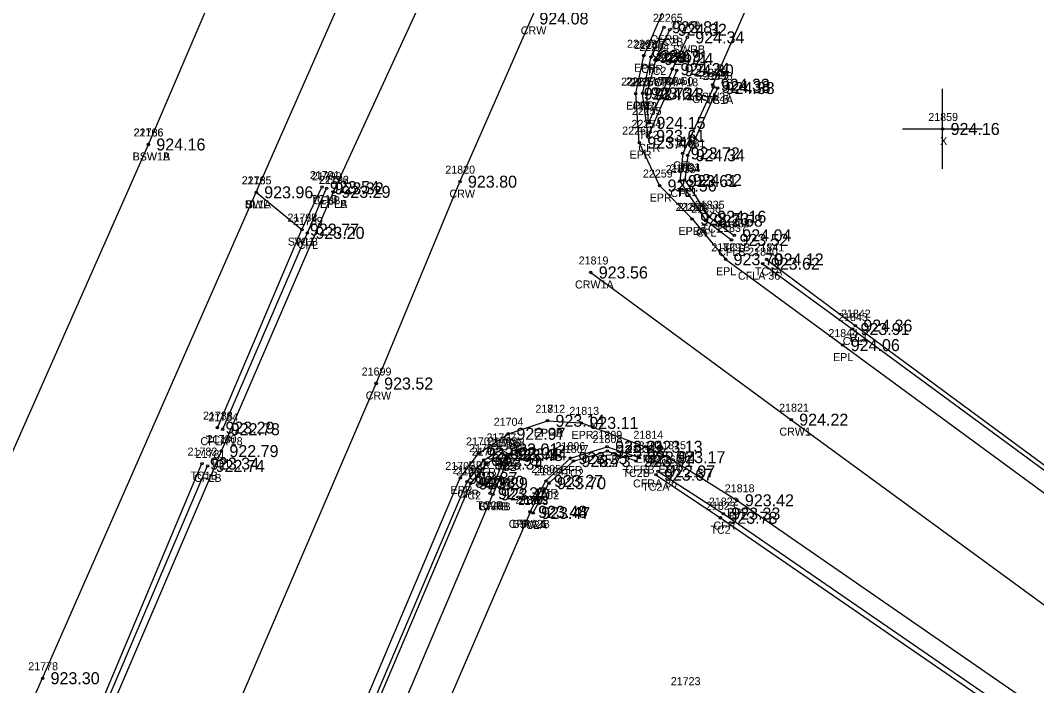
# Model space of a CAD drawing. Extents: x 1576181 to 1577685, y 1099396 to 1101490.
# Drawn here: x 1577167.3 to 1577294.3, y 1101003 to 1101086.2 of the extents above; entities that cross this region are included whole.
import ezdxf

# ---------------------------------------------------------------- set-up
doc = ezdxf.new("R2010")
doc.units = 0
for name, color, linetype in [('RD_DTM_BkLn1', 7, 'Continuous'), ('RD_DTM_BkLn2', 7, 'Continuous'), ('RD_DTM_BkLn_txCode', 7, 'Continuous'), ('RD_EX_Conc', 7, 'Continuous'), ('RD_EX_Conc_txCode', 7, 'Continuous'), ('RD_EX_Misc', 7, 'Continuous'), ('RD_EX_Misc_txCode', 7, 'Continuous'), ('RD_EX_Road', 7, 'Continuous'), ('RD_EX_Road_txCode', 7, 'Continuous'), ('RD_EX_TX_Conc_ELEV', 7, 'Continuous'), ('RD_EX_TX_Misc_ELEV', 7, 'Continuous'), ('RD_EX_TX_Road_ELEV', 7, 'Continuous'), ('RD_HC_Survey_ELEV', 7, 'Continuous'), ('RD_HC_Survey_txCode', 7, 'Continuous'), ('RD_SMD_Locator', 7, 'Continuous')]:
    doc.layers.add(name, color=color, linetype=linetype)

msp = doc.modelspace()

# ---------------------------------------------------------------- linework, layer by layer
at = {"layer": 'RD_DTM_BkLn1'}
msp.add_line((1577196.78, 1101064.66), (1577219.31, 1101115.93), dxfattribs=at)
for points in [[(1576908.25, 1100441.74), (1576920.44, 1100463.64), (1576944.47, 1100507.42), (1576973.89, 1100560.12), (1576993.13, 1100594.33), (1577014.77, 1100632.79), (1577042.14, 1100681.68), (1577066.82, 1100725.12), (1577089.75, 1100766.04), (1577111.87, 1100810.02), (1577132.74, 1100857.48), (1577152.58, 1100903.02), (1577172.32, 1100949.02), (1577191.93, 1100994.6), (1577211.77, 1101040.76), (1577222.24, 1101065.99), (1577231.17, 1101086.4), (1577251.41, 1101132.37), (1577271.56, 1101178.18), (1577291.61, 1101224.24), (1577311.77, 1101270.05), (1577333.79, 1101320.46), (1577355.93, 1101371.29), (1577365.01, 1101392.03)], [(1577238.59, 1101054.64), (1577263.64, 1101036.24), (1577303.95, 1101006.72), (1577344.58, 1100977.95), (1577386.9, 1100948.15), (1577426.17, 1100919.26), (1577465.69, 1100889.09), (1577507.94, 1100862.82), (1577553.41, 1100842.12), (1577599.84, 1100824.14), (1577646.74, 1100805.8)]]:
    msp.add_lwpolyline(points, dxfattribs=at)
at = {"layer": 'RD_DTM_BkLn2'}
for points in [[(1577248.8, 1101080.07), (1577245.8, 1101073.34), (1577245.58, 1101076.93), (1577246.76, 1101081.34), (1577248.46, 1101084.98)], [(1577254.43, 1101077.7), (1577250.71, 1101069.3), (1577250.34, 1101066.2), (1577253.39, 1101061.61), (1577256.53, 1101059.28)], [(1577191.93, 1101035.24), (1577202.49, 1101060), (1577204.99, 1101065.31)], [(1577260.56, 1101056.27), (1577271.65, 1101048), (1577312.74, 1101017.67), (1577352.97, 1100988.91), (1577392.63, 1100960.2), (1577433.92, 1100930.47), (1577452.73, 1100916.9), (1577458.15, 1100912.82)], [(1577231.39, 1101024.58), (1577233.37, 1101028.3), (1577236.43, 1101031.07), (1577240.65, 1101032.31), (1577244.26, 1101031.08)], [(1577190.28, 1100949.9), (1577192.69, 1100955.96), (1577206.46, 1100988.02), (1577223.59, 1101028.27), (1577225.54, 1101030.74), (1577227.54, 1101032.05), (1577227.96, 1101031.82), (1577225.99, 1101027.04)], [(1577107.29, 1100837.15), (1577118.47, 1100863.11), (1577138.23, 1100909.32), (1577157.86, 1100955.31), (1577177.11, 1101000.09), (1577190, 1101030.75)], [(1577246.74, 1101029.36), (1577254.79, 1101023.97), (1577296.49, 1100995.27), (1577317.47, 1100980.16)]]:
    msp.add_lwpolyline(points, dxfattribs=at)
at = {"layer": 'RD_EX_Conc'}
msp.add_line((1577248.8, 1101080.07), (1577250.65, 1101084.03), dxfattribs=at)
for points in [[(1577253.83, 1101078.11), (1577273.62, 1101123.24), (1577293.57, 1101168.95), (1577318.05, 1101225.09), (1577332.85, 1101259.38), (1577344.37, 1101285.79), (1577352.95, 1101305.61), (1577369.16, 1101342.63), (1577386, 1101381.45)], [(1577183.3, 1101070.64), (1577191.17, 1101088.99), (1577203.3, 1101116.55), (1577216.89, 1101147.88), (1577236.17, 1101192.92), (1577255.68, 1101239.19), (1577275.67, 1101286.67), (1577284.44, 1101307.48), (1577292.45, 1101326.3)], [(1577249.33, 1101079.91), (1577245.76, 1101071.72), (1577245.07, 1101077.02), (1577246.12, 1101081.59), (1577247.73, 1101085.3)], [(1577253.93, 1101077.82), (1577250.08, 1101069.53), (1577249.74, 1101066.07), (1577252.96, 1101061.12), (1577256.18, 1101058.71)], [(1577067.37, 1100812.25), (1577083.48, 1100844.88), (1577096.64, 1100874.51), (1577116.65, 1100919.94), (1577136.82, 1100965.44), (1577156.65, 1101010.41), (1577183.3, 1101070.64)], [(1577192.6, 1101035.05), (1577203.18, 1101059.59), (1577205.57, 1101065.16)], [(1577079.25, 1100805.08), (1577097.11, 1100838.84), (1577109.69, 1100867.34), (1577130.74, 1100915.04), (1577150.18, 1100959), (1577170.08, 1101003.92), (1577196.78, 1101064.66), (1577202.49, 1101060)], [(1577260.09, 1101055.74), (1577271.3, 1101047.57), (1577312.39, 1101017.33), (1577352.65, 1100988.38), (1577392.28, 1100959.71), (1577433.56, 1100929.93), (1577452.44, 1100916.35), (1577457.82, 1100912.39)], [(1577189.73, 1100950.24), (1577206.01, 1100988.2), (1577223.14, 1101028.48), (1577225.21, 1101031.19), (1577227.4, 1101032.52), (1577228.46, 1101031.9), (1577226.35, 1101026.9)], [(1577231.01, 1101024.72), (1577232.99, 1101028.59), (1577236.04, 1101031.43), (1577240.63, 1101032.85), (1577244.63, 1101031.51)], [(1577107.98, 1100836.94), (1577119.09, 1100862.85), (1577138.71, 1100909.15), (1577158.46, 1100955.15), (1577177.7, 1100999.96), (1577190.71, 1101030.46)], [(1577247, 1101029.77), (1577255.15, 1101024.5), (1577296.85, 1100995.79), (1577317.96, 1100980.41)], [(1577190.28, 1100949.9), (1577195.57, 1100954.33), (1577209.34, 1100986.83), (1577226.35, 1101026.9)], [(1577055.15, 1100662.64), (1577085.17, 1100716.01), (1577085.17, 1100716.01), (1577107.37, 1100755.87), (1577118.9, 1100776.66), (1577132.78, 1100800.81), (1577154.83, 1100846.62), (1577163.04, 1100865.24), (1577174.66, 1100893.05), (1577197.44, 1100946.62), (1577213.9, 1100984.92), (1577231.04, 1101024.71)]]:
    msp.add_lwpolyline(points, dxfattribs=at)
at = {"layer": 'RD_EX_Misc'}
for p, q in [((1577282.56, 1101067.58), (1577282.56, 1101077.58)), ((1577277.56, 1101072.58), (1577287.56, 1101072.58))]:
    msp.add_line(p, q, dxfattribs=at)
at = {"layer": 'RD_EX_Road'}
for points in [[(1577206.43, 1101064.72), (1577225.66, 1101106.5), (1577239.19, 1101137.5), (1577259.23, 1101183.34), (1577279.15, 1101229.33), (1577299.03, 1101275.07), (1577314.41, 1101310.73), (1577314.92, 1101317.44), (1577309.62, 1101326.25), (1577295.81, 1101333.97), (1577286.61, 1101341.78), (1577246.23, 1101370.35), (1577205.32, 1101399.1), (1577164.91, 1101427.55), (1577123.31, 1101456.71)], [(1577251.26, 1101061.34), (1577247.19, 1101065.51), (1577244.66, 1101070.88), (1577244.21, 1101077), (1577245.22, 1101081.73), (1577264.75, 1101126.91), (1577284.79, 1101172.93), (1577304.8, 1101218.29), (1577324.38, 1101263.32), (1577346.57, 1101314.36), (1577376.75, 1101384.19)], [(1577060.61, 1100805.43), (1577075.53, 1100798.54), (1577081.93, 1100797.67), (1577087.92, 1100798.37), (1577091.21, 1100799.4), (1577094.49, 1100804.27), (1577106.9, 1100832.16), (1577119.9, 1100862.62), (1577139.86, 1100909.4), (1577159.21, 1100954.77), (1577178.5, 1100999.73), (1577192.43, 1101032.31), (1577206.43, 1101064.72)], [(1577251.26, 1101061.34), (1577255.44, 1101056.29), (1577270.08, 1101045.56), (1577310.68, 1101015.78), (1577351.28, 1100986.44), (1577391.25, 1100957.77), (1577432.13, 1100928.26), (1577451.03, 1100914.55), (1577473.4, 1100898.43), (1577474.18, 1100899.6), (1577481.34, 1100895.67), (1577490.14, 1100894.7), (1577498.51, 1100899.09), (1577503.3, 1100907.84), (1577513.46, 1100934.77)], [(1577078.76, 1100718.33), (1577101.64, 1100758.92), (1577113.34, 1100780.09), (1577125.29, 1100804.69), (1577146.47, 1100851.25), (1577166.06, 1100897.32), (1577205.17, 1100988.68), (1577222.29, 1101028.96), (1577224.55, 1101032.02), (1577228.3, 1101034.47), (1577233.18, 1101036.1), (1577233.18, 1101036.1), (1577237.42, 1101035.84), (1577245.43, 1101032.85), (1577248.28, 1101031.55), (1577256.85, 1101026.16), (1577298.2, 1100997.6), (1577319.21, 1100982.29), (1577334.07, 1100971.38), (1577345.18, 1100963.67), (1577378, 1100938.95), (1577407.15, 1100918.71), (1577419.5, 1100910.06), (1577460.72, 1100880.37)]]:
    msp.add_lwpolyline(points, dxfattribs=at)
at = {"layer": 'RD_SMD_Locator'}
for centre in [(1577247.73, 1101085.3), (1577248.46, 1101084.98), (1577250.65, 1101084.03), (1577245.22, 1101081.73), (1577246.12, 1101081.59), (1577246.76, 1101081.34), (1577248.8, 1101080.07), (1577248.8, 1101080.07), (1577249.33, 1101079.91), (1577253.83, 1101078.11), (1577253.93, 1101077.82), (1577254.43, 1101077.7), (1577244.21, 1101077), (1577245.07, 1101077.02), (1577245.58, 1101076.93), (1577245.8, 1101073.34), (1577245.76, 1101071.72), (1577282.56, 1101072.58), (1577183.3, 1101070.64), (1577183.3, 1101070.64), (1577244.66, 1101070.88), (1577250.08, 1101069.53), (1577250.71, 1101069.3), (1577204.99, 1101065.31), (1577205.57, 1101065.16), (1577222.24, 1101065.99), (1577247.19, 1101065.51), (1577249.74, 1101066.07), (1577250.34, 1101066.2), (1577196.78, 1101064.66), (1577196.78, 1101064.66), (1577206.43, 1101064.72), (1577206.43, 1101064.72), (1577251.26, 1101061.34), (1577251.26, 1101061.34), (1577253.39, 1101061.61), (1577202.49, 1101060), (1577202.49, 1101060), (1577252.96, 1101061.12), (1577203.18, 1101059.59), (1577256.18, 1101058.71), (1577256.53, 1101059.28), (1577255.44, 1101056.29), (1577260.56, 1101056.27), (1577260.09, 1101055.74), (1577238.59, 1101054.64), (1577271.3, 1101047.57), (1577271.65, 1101048), (1577270.08, 1101045.56), (1577211.77, 1101040.76), (1577233.18, 1101036.1), (1577233.18, 1101036.1), (1577237.42, 1101035.84), (1577263.64, 1101036.24), (1577191.93, 1101035.24), (1577192.6, 1101035.05), (1577228.3, 1101034.47), (1577192.43, 1101032.31), (1577224.55, 1101032.02), (1577227.4, 1101032.52), (1577227.54, 1101032.05), (1577240.63, 1101032.85), (1577240.65, 1101032.31), (1577245.43, 1101032.85), (1577190, 1101030.75), (1577225.21, 1101031.19), (1577225.54, 1101030.74), (1577227.96, 1101031.82), (1577228.46, 1101031.9), (1577236.04, 1101031.43), (1577236.43, 1101031.07), (1577244.26, 1101031.08), (1577244.63, 1101031.51), (1577248.28, 1101031.55), (1577190.71, 1101030.46), (1577247, 1101029.77), (1577222.29, 1101028.96), (1577223.14, 1101028.48), (1577223.59, 1101028.27), (1577232.99, 1101028.59), (1577233.37, 1101028.3), (1577246.74, 1101029.36), (1577225.99, 1101027.04), (1577226.35, 1101026.9), (1577226.35, 1101026.9), (1577256.85, 1101026.16), (1577231.01, 1101024.72), (1577231.04, 1101024.71), (1577231.39, 1101024.58), (1577255.15, 1101024.5), (1577254.79, 1101023.97), (1577170.08, 1101003.92)]:
    msp.add_circle(centre, 0.15, dxfattribs=at)

# ---------------------------------------------------------------- texts
at = {"layer": 'RD_DTM_BkLn_txCode'}
for s, p in [('22165', (1577194.96, 1101065.66)), ('BL1A', (1577195.37, 1101062.66)), ('21723', (1577248.59, 1101003.05))]:
    msp.add_text(s, height=1, dxfattribs=at).set_placement(p)
at = {"layer": 'RD_EX_Conc_txCode'}
for s, p in [('22265', (1577246.36, 1101085.98)), ('22269', (1577248.55, 1101085.03)), ('CFRB', (1577246.03, 1101083.3)), ('22263', (1577244.01, 1101082.59)), ('22264', (1577244.66, 1101082.34)), ('TC2B', (1577246.74, 1101082.98)), ('SWRB', (1577248.86, 1101082.03)), ('22252', (1577246.72, 1101081.07)), ('22251', (1577247.01, 1101081.07)), ('22253', (1577247.25, 1101080.91)), ('CFR', (1577244.89, 1101079.59)), ('TC2', (1577245.51, 1101079.34)), ('22275', (1577251.75, 1101079.11)), ('21829', (1577252.13, 1101078.82)), ('21830', (1577252.6, 1101078.7)), ('22257', (1577242.99, 1101078.02)), ('22256', (1577243.48, 1101077.93)), ('SWRA 60', (1577245.55, 1101078.07)), ('CFRA 18', (1577246.51, 1101077.91)), ('TC2A', (1577247.07, 1101078.07)), ('CFLA 6', (1577251.28, 1101075.82)), ('BSW2A', (1577251.58, 1101076.11)), ('TC1A', (1577252.98, 1101075.7)), ('22255', (1577243.72, 1101074.34)), ('CFR', (1577243.84, 1101075.02)), ('TC2', (1577244.34, 1101074.93)), ('22254', (1577243.68, 1101072.72)), ('22166', (1577181.45, 1101071.64)), ('21786', (1577181.48, 1101071.64)), ('TC2', (1577244.56, 1101071.34)), ('21832', (1577248.29, 1101070.53)), ('CFR', (1577244.53, 1101069.72)), ('21831', (1577249.2, 1101070.3)), ('BSW1A', (1577181.33, 1101068.64)), ('BSW1B', (1577181.34, 1101068.64)), ('21833', (1577247.95, 1101067.07)), ('21834', (1577248.55, 1101067.2)), ('CFL', (1577248.88, 1101067.53)), ('TC1', (1577249.75, 1101067.3)), ('21785', (1577194.98, 1101065.66)), ('21791', (1577203.48, 1101066.31)), ('21790', (1577203.73, 1101066.16)), ('TC1', (1577249.38, 1101064.2)), ('TC1B', (1577203.56, 1101063.31)), ('CFLB', (1577203.89, 1101063.16)), ('CFL', (1577248.54, 1101064.07)), ('SWL', (1577195.48, 1101062.66)), ('21836', (1577251.14, 1101062.12)), ('21835', (1577251.6, 1101062.61)), ('21787', (1577200.69, 1101061)), ('21788', (1577200.69, 1101061)), ('21789', (1577201.38, 1101060.59)), ('CFL', (1577251.76, 1101059.12)), ('TC1', (1577252.43, 1101059.61)), ('21837', (1577254.38, 1101059.71)), ('21838', (1577254.74, 1101060.28)), ('SWLB', (1577200.72, 1101058)), ('TC1', (1577201.53, 1101058)), ('CFL', (1577201.97, 1101057.59)), ('CFLB', (1577254.5, 1101056.71)), ('TC1B', (1577255.1, 1101057.28)), ('21840', (1577258.26, 1101056.74)), ('21841', (1577259.05, 1101057.27)), ('TC1A', (1577259.11, 1101054.27)), ('CFLA 36', (1577256.99, 1101053.74)), ('21842', (1577269.86, 1101049)), ('21843', (1577269.5, 1101048.57)), ('CFL', (1577270.09, 1101045.57)), ('TC1', (1577270.69, 1101046)), ('21783', (1577190.13, 1101036.24)), ('21784', (1577190.8, 1101036.05)), ('21809', (1577238.8, 1101033.85)), ('CFLA 18', (1577189.8, 1101033.05)), ('TC1A', (1577190.48, 1101033.24)), ('21707', (1577225.56, 1101033.52)), ('21705', (1577225.7, 1101033.05)), ('21706', (1577226.1, 1101032.82)), ('21708', (1577226.63, 1101032.9)), ('21806', (1577234.18, 1101032.43)), ('21808', (1577238.82, 1101033.31)), ('21810', (1577243.08, 1101032.51)), ('21782', (1577188.2, 1101031.75)), ('21781', (1577189.2, 1101031.46)), ('21702', (1577223.38, 1101032.19)), ('21703', (1577223.71, 1101031.74)), ('21807', (1577234.6, 1101032.07)), ('21811', (1577243.04, 1101032.08)), ('CFR', (1577226.17, 1101030.52)), ('TC2', (1577226.3, 1101030.05)), ('TC2', (1577226.71, 1101029.82)), ('CFR', (1577227.23, 1101029.9)), ('TC2', (1577239.41, 1101030.31)), ('CFR', (1577239.4, 1101030.85)), ('21817', (1577245.23, 1101030.36)), ('21816', (1577245.46, 1101030.77)), ('TC1B', (1577188.57, 1101028.75)), ('21698', (1577221.32, 1101029.48)), ('21697', (1577221.77, 1101029.27)), ('CFR', (1577223.99, 1101029.19)), ('TC2', (1577224.3, 1101028.74)), ('21805', (1577231.16, 1101029.59)), ('21804', (1577231.53, 1101029.3)), ('CFR', (1577234.81, 1101029.43)), ('TC2', (1577235.19, 1101029.07)), ('TC2B', (1577242.55, 1101029.08)), ('CFRB', (1577242.93, 1101029.51)), ('CFLB', (1577189.03, 1101028.46)), ('21709', (1577224.16, 1101028.04)), ('21710', (1577224.8, 1101027.9)), ('21711', (1577225.13, 1101027.9)), ('CFRA 36', (1577243.87, 1101027.77)), ('TC2A', (1577245.01, 1101027.36)), ('CFR', (1577221.91, 1101026.48)), ('TC2', (1577222.35, 1101026.27)), ('CFR', (1577231.76, 1101026.59)), ('TC2', (1577232.12, 1101026.3)), ('TC2B', (1577224.28, 1101025.04)), ('SWRB', (1577224.57, 1101024.9)), ('CFRB', (1577224.65, 1101024.9)), ('21802', (1577229.17, 1101025.72)), ('21713', (1577229.53, 1101025.71)), ('21803', (1577229.56, 1101025.58)), ('21823', (1577252.99, 1101024.97)), ('21822', (1577253.35, 1101025.5)), ('CFRA 6', (1577228.33, 1101022.72)), ('BSW2B', (1577228.8, 1101022.71)), ('TC2A', (1577229.66, 1101022.58)), ('CFR', (1577253.92, 1101022.5)), ('TC2', (1577253.55, 1101021.97)), ('21778', (1577168.29, 1101004.92))]:
    msp.add_text(s, height=1, dxfattribs=at).set_placement(p)
at = {"layer": 'RD_EX_Misc_txCode'}
for s, p in [('21859', (1577280.77, 1101073.58)), ('X', (1577282.25, 1101070.58))]:
    msp.add_text(s, height=1, dxfattribs=at).set_placement(p)
at = {"layer": 'RD_EX_Road_txCode'}
for s, p in [('22262', (1577243.12, 1101082.73)), ('EPR', (1577243.99, 1101079.73)), ('22261', (1577242.39, 1101078)), ('EPR', (1577242.99, 1101075)), ('22260', (1577242.52, 1101071.88)), ('EPR', (1577243.44, 1101068.88)), ('22176', (1577204.61, 1101065.72)), ('21792', (1577204.64, 1101065.72)), ('22259', (1577245.11, 1101066.51)), ('EPR', (1577245.96, 1101063.51)), ('EPLA', (1577204.74, 1101062.72)), ('EPLB', (1577204.75, 1101062.72)), ('22258', (1577249.18, 1101062.34)), ('21828', (1577249.46, 1101062.34)), ('EPRA', (1577249.54, 1101059.34)), ('EPLA', (1577249.56, 1101059.34)), ('21839', (1577253.65, 1101057.29)), ('EPL', (1577254.24, 1101054.29)), ('21844', (1577268.28, 1101046.56)), ('EPL', (1577268.87, 1101043.56)), ('21712', (1577231.67, 1101037.1)), ('21812', (1577231.67, 1101037.1)), ('21813', (1577235.91, 1101036.84)), ('21704', (1577226.46, 1101035.47)), ('EPRA', (1577231.46, 1101034.1)), ('EPRB', (1577231.48, 1101034.1)), ('EPR', (1577236.19, 1101033.84)), ('21814', (1577243.92, 1101033.85)), ('21780', (1577190.6, 1101033.31)), ('21701', (1577223, 1101033.02)), ('EPR', (1577227.07, 1101032.47)), ('21815', (1577246.77, 1101032.55)), ('EPL', (1577191.23, 1101030.31)), ('21700', (1577220.41, 1101029.96)), ('EPR', (1577223.32, 1101030.02)), ('EPR', (1577244.2, 1101030.85)), ('EPR', (1577247.05, 1101029.55)), ('EPR', (1577221.06, 1101026.96)), ('21818', (1577255.34, 1101027.16)), ('EPR', (1577255.62, 1101024.16))]:
    msp.add_text(s, height=1, dxfattribs=at).set_placement(p)
at = {"layer": 'RD_EX_TX_Conc_ELEV'}
for s, p in [('923.81', (1577248.73, 1101084.55)), ('924.32', (1577249.46, 1101084.23)), ('924.34', (1577251.65, 1101083.28)), ('923.71', (1577247.12, 1101080.84)), ('924.24', (1577247.76, 1101080.59)), ('924.24', (1577249.8, 1101079.32)), ('924.24', (1577249.8, 1101079.32)), ('924.30', (1577250.33, 1101079.16)), ('924.33', (1577254.83, 1101077.36)), ('924.38', (1577254.93, 1101077.07)), ('924.38', (1577255.43, 1101076.95)), ('923.64', (1577246.07, 1101076.27)), ('924.13', (1577246.58, 1101076.18)), ('924.15', (1577246.8, 1101072.59)), ('923.61', (1577246.76, 1101070.97)), ('924.16', (1577184.3, 1101069.89)), ('924.16', (1577184.3, 1101069.89)), ('923.72', (1577251.08, 1101068.78)), ('924.34', (1577251.71, 1101068.55)), ('923.61', (1577250.74, 1101065.32)), ('924.32', (1577251.34, 1101065.45)), ('923.96', (1577197.78, 1101063.91)), ('923.54', (1577205.99, 1101064.56)), ('923.32', (1577206.57, 1101064.41)), ('923.58', (1577253.96, 1101060.37)), ('924.16', (1577254.39, 1101060.86)), ('923.77', (1577203.49, 1101059.25)), ('923.77', (1577203.49, 1101059.25)), ('923.20', (1577204.18, 1101058.84)), ('924.04', (1577257.53, 1101058.53)), ('923.52', (1577257.18, 1101057.96)), ('923.62', (1577261.09, 1101054.99)), ('924.12', (1577261.56, 1101055.52)), ('924.36', (1577272.65, 1101047.25)), ('923.91', (1577272.3, 1101046.82)), ('923.29', (1577192.93, 1101034.49)), ('922.78', (1577193.6, 1101034.3)), ('923.21', (1577241.63, 1101032.1)), ('923.01', (1577228.4, 1101031.77)), ('923.34', (1577228.54, 1101031.3)), ('923.48', (1577228.96, 1101031.07)), ('923.14', (1577229.46, 1101031.15)), ('923.25', (1577237.04, 1101030.68)), ('923.68', (1577241.65, 1101031.56)), ('922.94', (1577245.63, 1101030.76)), ('923.34', (1577191, 1101030)), ('922.74', (1577191.71, 1101029.71)), ('922.91', (1577226.21, 1101030.44)), ('923.34', (1577226.54, 1101029.99)), ('923.73', (1577237.43, 1101030.32)), ('923.51', (1577245.26, 1101030.33)), ('923.67', (1577247.74, 1101028.61)), ('922.97', (1577248, 1101029.02)), ('922.80', (1577224.14, 1101027.73)), ('923.29', (1577224.59, 1101027.52)), ('923.27', (1577233.99, 1101027.84)), ('923.70', (1577234.37, 1101027.55)), ('923.37', (1577226.99, 1101026.29)), ('923.40', (1577227.35, 1101026.15)), ('923.40', (1577227.35, 1101026.15)), ('923.48', (1577232.01, 1101023.97)), ('923.44', (1577232.04, 1101023.96)), ('923.47', (1577232.39, 1101023.83)), ('923.78', (1577255.79, 1101023.22)), ('923.33', (1577256.15, 1101023.75)), ('923.30', (1577171.08, 1101003.17))]:
    msp.add_text(s, height=1.5, dxfattribs=at).set_placement(p)
at = {"layer": 'RD_EX_TX_Misc_ELEV'}
for s, p in [('924.16', (1577283.56, 1101071.83)), ('923.96', (1577197.78, 1101063.91))]:
    msp.add_text(s, height=1.5, dxfattribs=at).set_placement(p)
at = {"layer": 'RD_EX_TX_Road_ELEV'}
for s, p in [('923.69', (1577246.22, 1101080.98)), ('923.72', (1577245.21, 1101076.25)), ('923.46', (1577245.66, 1101070.13)), ('923.29', (1577207.43, 1101063.97)), ('923.29', (1577207.43, 1101063.97)), ('923.56', (1577248.19, 1101064.76)), ('923.73', (1577252.26, 1101060.59)), ('923.73', (1577252.26, 1101060.59)), ('923.70', (1577256.44, 1101055.54)), ('924.06', (1577271.08, 1101044.81)), ('923.14', (1577234.18, 1101035.35)), ('923.14', (1577234.18, 1101035.35)), ('923.11', (1577238.42, 1101035.09)), ('922.97', (1577229.3, 1101033.72)), ('923.13', (1577246.43, 1101032.1)), ('922.79', (1577193.43, 1101031.56)), ('922.92', (1577225.55, 1101031.27)), ('923.17', (1577249.28, 1101030.8)), ('922.87', (1577223.29, 1101028.21)), ('923.42', (1577257.85, 1101025.41))]:
    msp.add_text(s, height=1.5, dxfattribs=at).set_placement(p)
at = {"layer": 'RD_HC_Survey_ELEV'}
for s, p in [('924.08', (1577232.17, 1101085.65)), ('923.80', (1577223.24, 1101065.24)), ('923.56', (1577239.59, 1101053.89)), ('923.52', (1577212.77, 1101040.01)), ('924.22', (1577264.64, 1101035.49))]:
    msp.add_text(s, height=1.5, dxfattribs=at).set_placement(p)
at = {"layer": 'RD_HC_Survey_txCode'}
for s, p in [('CRW', (1577229.85, 1101084.4)), ('21820', (1577220.41, 1101066.99)), ('CRW', (1577220.93, 1101063.99)), ('21819', (1577237.08, 1101055.64)), ('CRW1A', (1577236.62, 1101052.64)), ('21699', (1577209.96, 1101041.76)), ('CRW', (1577210.46, 1101038.76)), ('21821', (1577262.13, 1101037.24)), ('CRW1', (1577262.16, 1101034.24))]:
    msp.add_text(s, height=1, dxfattribs=at).set_placement(p)

doc.saveas('drawing.dxf')
